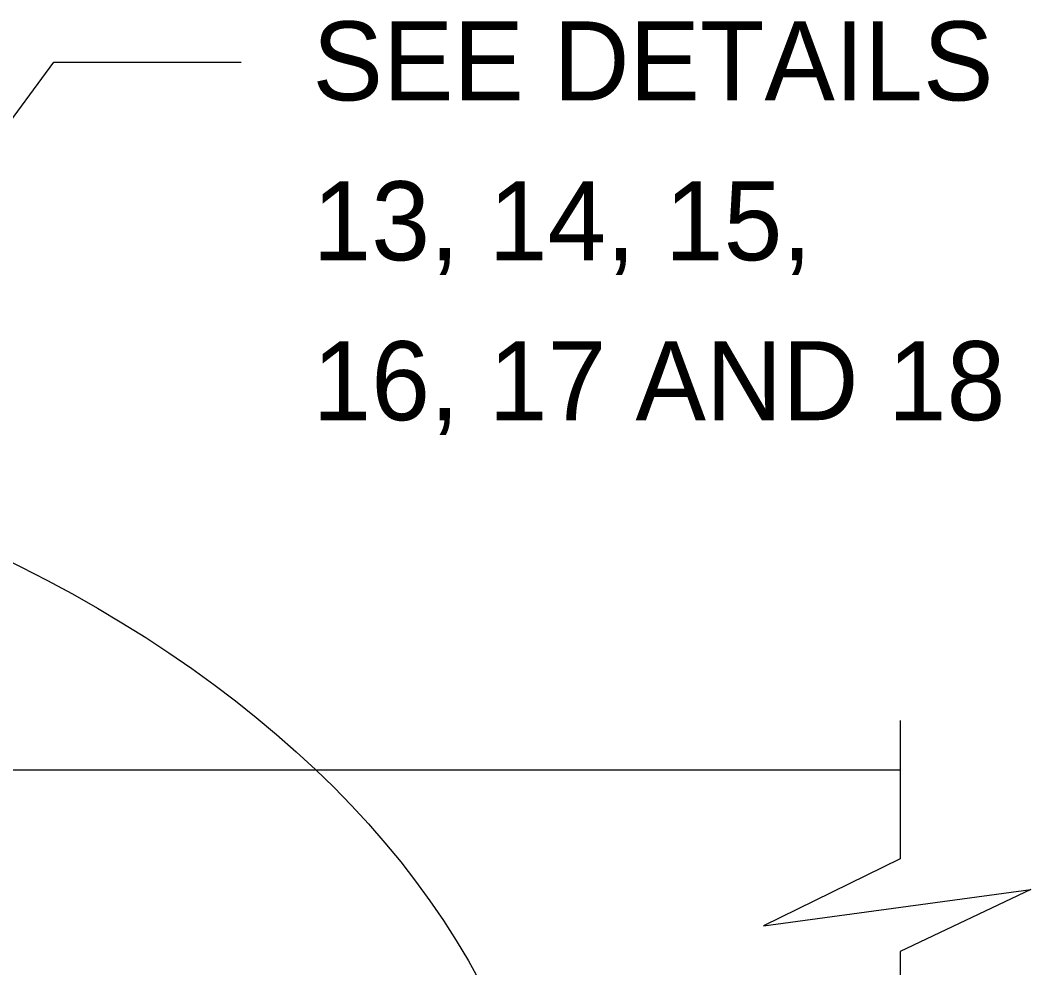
# Model space of a CAD drawing. Extents: x 636530 to 644067, y 294168 to 299122.
# Drawn here: x 640293.85 to 640332.23, y 294289.28 to 294325.26 of the extents above; entities that cross this region are included whole.
import ezdxf

# ---------------------------------------------------------------- set-up
doc = ezdxf.new("R2010")
doc.units = 0
doc.layers.add('1', color=7, linetype='Continuous')

msp = doc.modelspace()

# ---------------------------------------------------------------- linework, layer by layer
at = {"layer": '1'}
for p, q in [((640283.882, 294308.46), (640295.126, 294323.662)), ((640295.126, 294323.662), (640302.236, 294323.662)), ((640327.267, 294298.663), (640327.267, 294293.412)), ((639956.976, 294296.786), (640327.267, 294296.786)), ((640327.267, 294289.893), (640327.267, 294278.076))]:
    msp.add_line(p, q, dxfattribs=at)
msp.add_lwpolyline([(640327.267, 294293.412), (640322.082, 294290.874), (640332.231, 294292.254), (640327.267, 294289.893)], dxfattribs=at)
msp.add_ellipse((640261.287, 294277.911), major_axis=(-52.785, 0), ratio=0.640369, dxfattribs=at)

# ---------------------------------------------------------------- texts
for s, p in [('SEE DETAILS', (640304.949, 294322.213)), ('13, 14, 15,', (640304.949, 294316.141)), ('16, 17 AND 18', (640304.949, 294310.069))]:
    msp.add_text(s, height=3, dxfattribs=at).set_placement(p)

doc.saveas('drawing.dxf')
